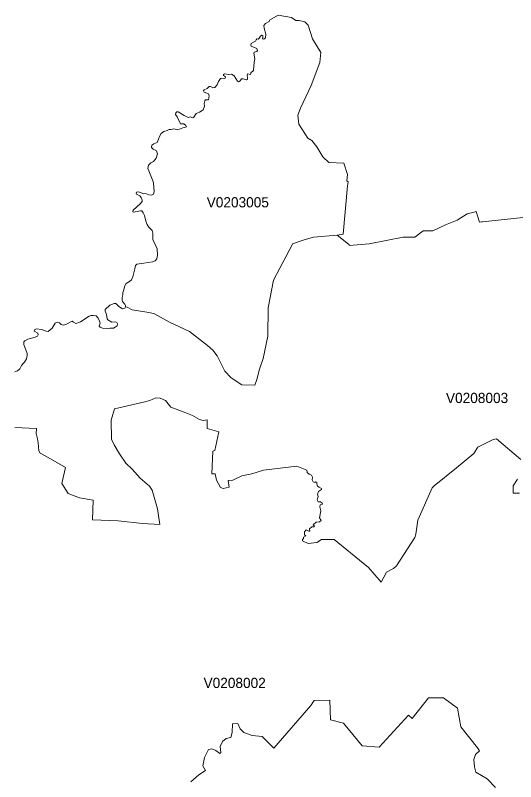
# Model space of a CAD drawing. Extents: x 369010 to 735936, y 6377141 to 6616555.
# Drawn here: x 611911 to 616816, y 6420305 to 6427813 of the extents above; entities that cross this region are included whole.
import ezdxf
from ezdxf.enums import TextEntityAlignment as Align

# ---------------------------------------------------------------- set-up
doc = ezdxf.new("R2010")
doc.units = 0
doc.header["$LTSCALE"] = 40
doc.layers.add('3', color=7, linetype='Continuous', lineweight=13)
doc.layers.add('4', color=7, linetype='Continuous')

msp = doc.modelspace()

# ---------------------------------------------------------------- linework, layer by layer
at = {"layer": '3'}
for points in [[(613796.41, 6424577.25), (613848.05, 6424533.55), (613888.1, 6424477.45), (613966.05, 6424326.67), (614027.45, 6424259.98), (614129.9, 6424193.28), (614258.66, 6424189.97), (614277.37, 6424246.57), (614304.01, 6424345.38), (614341.42, 6424452.46), (614384.78, 6424669.6), (614388.75, 6424947.81), (614440.39, 6425217.58), (614623.93, 6425564.15), (614629.39, 6425572.92), (614731.51, 6425609.66), (614835.28, 6425638.62), (615065.83, 6425659.97), (615123.92, 6425669.9), (615167.28, 6426143.08), (615173.9, 6426180.65), (615160.49, 6426191.24), (615167.11, 6426254.96), (615131.37, 6426364.86), (614983.07, 6426371.48), (614924.65, 6426427.91), (614867.72, 6426523.41), (614817.4, 6426586.96), (614779.01, 6426609.64), (614691.46, 6426746.18), (614681.03, 6426834.39), (614705.03, 6426904.73), (614810.95, 6427126.01), (614895.52, 6427351.43), (614906.11, 6427449.57), (614822.54, 6427582.14), (614780.99, 6427717.69), (614749.22, 6427750.79), (614693.44, 6427762.7), (614660.34, 6427762.7), (614619.3, 6427793.16), (614488.88, 6427813.35), (614401.33, 6427764.36), (614398.68, 6427752.28), (614362.93, 6427732.42), (614348.37, 6427712.56), (614351.01, 6427688.72), (614366.9, 6427627.82), (614362.93, 6427593.23), (614348.37, 6427579.99), (614335.13, 6427582.63), (614336.45, 6427599.85), (614336.45, 6427614.41), (614325.86, 6427619.71), (614313.94, 6427609.12), (614302.03, 6427587.93), (614292.76, 6427579.99), (614279.52, 6427582.63), (614271.57, 6427574.69), (614264.95, 6427558.8), (614245.09, 6427550.86), (614221.26, 6427537.62), (614219.94, 6427521.73), (614223.91, 6427509.81), (614279.52, 6427487.3), (614286.14, 6427470.09), (614279.52, 6427458.18), (614253.04, 6427452.88), (614249.06, 6427442.29), (614259.66, 6427386.51), (614251.71, 6427354.74), (614246.42, 6427272.48), (614218.61, 6427249.97), (614216.79, 6427234.41), (614187.66, 6427239.71), (614183.69, 6427223.82), (614186.34, 6427202.64), (614186.34, 6427186.75), (614175.75, 6427180.13), (614145.29, 6427190.72), (614129.4, 6427190.72), (614113.52, 6427170.7), (614100.28, 6427162.75), (614089.68, 6427169.54), (614071.15, 6427194.69), (614056.58, 6427219.85), (614031.43, 6427238.39), (614002.3, 6427234.41), (613961.09, 6427241.03), (613950.49, 6427234.41), (613951.82, 6427223.82), (613970.36, 6427209.26), (613969.03, 6427197.34), (613959.43, 6427195.69), (613935.6, 6427198.33), (613922.36, 6427193.04), (613901.17, 6427166.56), (613890.58, 6427132.13), (613866.75, 6427105.49), (613848.21, 6427104.16)], [(613950.49, 6427234.41), (613961.09, 6427241.03), (614002.3, 6427234.41), (614031.43, 6427238.39), (614056.58, 6427219.85), (614071.15, 6427194.69), (614089.68, 6427169.54), (614100.28, 6427162.75), (614113.52, 6427170.7), (614129.4, 6427190.72), (614145.29, 6427190.72), (614175.75, 6427180.13), (614186.34, 6427186.75), (614186.34, 6427202.64), (614183.69, 6427223.82), (614187.66, 6427239.71), (614216.79, 6427234.41), (614218.61, 6427249.97), (614246.42, 6427272.48), (614251.71, 6427354.74), (614259.66, 6427386.51), (614249.06, 6427442.29), (614253.04, 6427452.88), (614279.52, 6427458.18), (614286.14, 6427470.09), (614279.52, 6427487.3), (614223.91, 6427509.81), (614219.94, 6427521.73), (614221.26, 6427537.62), (614245.09, 6427550.86), (614264.95, 6427558.8), (614271.57, 6427574.69), (614279.52, 6427582.63), (614292.76, 6427579.99), (614302.03, 6427587.93), (614313.94, 6427609.12), (614325.86, 6427619.71), (614336.45, 6427614.41), (614336.45, 6427599.85), (614335.13, 6427582.63), (614348.37, 6427579.99), (614362.93, 6427593.23), (614366.9, 6427627.82), (614351.01, 6427688.72), (614348.37, 6427712.56), (614362.93, 6427732.42), (614398.68, 6427752.28), (614401.33, 6427764.36), (614488.88, 6427813.35), (614619.3, 6427793.16), (614660.34, 6427762.7), (614693.44, 6427762.7), (614749.22, 6427750.79), (614780.99, 6427717.69), (614822.54, 6427582.14), (614906.11, 6427449.57), (614895.52, 6427351.43), (614810.95, 6427126.01), (614705.03, 6426904.73), (614681.03, 6426834.39), (614691.46, 6426746.18), (614779.01, 6426609.64), (614817.4, 6426586.96), (614867.72, 6426523.41), (614924.65, 6426427.91), (614983.07, 6426371.48), (615131.37, 6426364.86), (615167.11, 6426254.96), (615160.49, 6426191.24), (615173.9, 6426180.65), (615167.28, 6426143.08), (615123.92, 6425669.9), (615065.83, 6425659.97), (615175.89, 6425570.93), (615183.33, 6425569.11), (615185.15, 6425556.53), (615378.63, 6425575.57), (615714.11, 6425641.27), (615825.82, 6425638.62), (615908.24, 6425701.19), (616002.58, 6425703.17), (616127.87, 6425761.59), (616243.06, 6425806.11), (616339.71, 6425866.85), (616409.22, 6425884.89), (616429.91, 6425890.52), (616461.36, 6425787.41), (616481.22, 6425790.89), (616491.97, 6425790.89), (616949.76, 6425838.22)], [(613298.91, 6425428.93), (613305.53, 6425464.68), (613301.55, 6425524.43), (613281.69, 6425569.44), (613259.02, 6425617.94), (613259.02, 6425677.52), (613252.23, 6425704.16), (613219.13, 6425738.59), (613201.92, 6425762.42), (613190, 6425796.85), (613176.76, 6425852.62), (613163.52, 6425879.1), (613150.28, 6425897.64), (613138.37, 6425897.64), (613070.84, 6425883.07), (613061.57, 6425887.05), (613066.87, 6425905.58), (613136.05, 6425966.49), (613153.26, 6425987.67), (613153.26, 6426003.56), (613145.32, 6426027.39), (613132.08, 6426043.28), (613098.98, 6426061.82), (613096.33, 6426071.25), (613098.98, 6426080.52), (613117.51, 6426083.17), (613170.47, 6426064.47), (613187.69, 6426067.11), (613219.46, 6426055.2), (613244.62, 6426051.23), (613264.48, 6426061.82), (613272.42, 6426084.49), (613265.8, 6426170.55), (613259.18, 6426191.74), (613219.46, 6426288.56), (613210.2, 6426313.72), (613216.82, 6426344.17), (613238, 6426368.66), (613265.8, 6426381.9), (613292.29, 6426415), (613305.53, 6426456.05), (613296.26, 6426485.18), (613263.16, 6426502.56), (613244.62, 6426518.44), (613248.59, 6426540.95), (613268.45, 6426554.19), (613300.23, 6426568.76), (613313.47, 6426600.53), (613325.39, 6426625.86), (613341.27, 6426656.31), (613367.76, 6426673.52), (613399.7, 6426684.11), (613418.23, 6426693.38), (613438.26, 6426695.37), (613463.42, 6426700.66), (613503.3, 6426692.72), (613553.62, 6426711.26), (613580.1, 6426716.55), (613588.04, 6426721.85), (613582.74, 6426735.09), (613564.21, 6426749.65), (613547, 6426749.65), (613531.11, 6426750.98), (613498.01, 6426817.34), (613480.63, 6426841.18), (613485.93, 6426857.06), (613493.87, 6426867.66), (613505.95, 6426867.66), (613566.86, 6426830.58), (613603.93, 6426812.05), (613623.79, 6426817.34), (613650.27, 6426809.4), (613662.19, 6426814.7), (613683.37, 6426851.77), (613715.15, 6426865.01), (613752.39, 6426888.84), (613765.96, 6426922.6), (613760.66, 6426950.41), (613767.28, 6426974.24), (613773.9, 6426986.16), (613804.52, 6426986.16), (613811.14, 6427026.04), (613805.84, 6427043.26), (613760.66, 6427060.47), (613755.37, 6427073.71), (613763.31, 6427084.3), (613792.44, 6427096.22), (613809.82, 6427116.08), (613825.7, 6427116.08), (613848.21, 6427104.16), (613866.75, 6427105.49), (613890.58, 6427132.13), (613901.17, 6427166.56), (613922.36, 6427193.04), (613935.6, 6427198.33), (613959.43, 6427195.69), (613969.03, 6427197.34), (613970.36, 6427209.26), (613951.82, 6427223.82), (613950.49, 6427234.41)], [(613848.21, 6427104.16), (613825.7, 6427116.08), (613809.82, 6427116.08), (613792.44, 6427096.22), (613763.31, 6427084.3), (613755.37, 6427073.71), (613760.66, 6427060.47), (613805.84, 6427043.26), (613811.14, 6427026.04), (613804.52, 6426986.16), (613773.9, 6426986.16), (613767.28, 6426974.24), (613760.66, 6426950.41), (613765.96, 6426922.6), (613752.39, 6426888.84), (613715.15, 6426865.01), (613683.37, 6426851.77), (613662.19, 6426814.7), (613650.27, 6426809.4)], [(613650.27, 6426809.4), (613623.79, 6426817.34), (613603.93, 6426812.05), (613566.86, 6426830.58), (613505.95, 6426867.66), (613493.87, 6426867.66), (613485.93, 6426857.06), (613480.63, 6426841.18), (613498.01, 6426817.34), (613531.11, 6426750.98), (613547, 6426749.65), (613564.21, 6426749.65), (613582.74, 6426735.09), (613588.04, 6426721.85), (613580.1, 6426716.55), (613553.62, 6426711.26), (613503.3, 6426692.72), (613463.42, 6426700.66), (613438.26, 6426695.37), (613418.23, 6426693.38), (613399.7, 6426684.11), (613367.76, 6426673.52), (613341.27, 6426656.31), (613325.39, 6426625.86), (613313.47, 6426600.53), (613300.23, 6426568.76), (613268.45, 6426554.19), (613248.59, 6426540.95), (613244.62, 6426518.44), (613263.16, 6426502.56), (613296.26, 6426485.18), (613305.53, 6426456.05), (613292.29, 6426415), (613265.8, 6426381.9), (613238, 6426368.66), (613216.82, 6426344.17), (613210.2, 6426313.72), (613219.46, 6426288.56), (613259.18, 6426191.74), (613265.8, 6426170.55), (613272.42, 6426084.49), (613264.48, 6426061.82), (613244.62, 6426051.23), (613219.46, 6426055.2), (613187.69, 6426067.11), (613170.47, 6426064.47), (613117.51, 6426083.17), (613098.98, 6426080.52), (613096.33, 6426071.25), (613098.98, 6426061.82), (613132.08, 6426043.28), (613145.32, 6426027.39), (613153.26, 6426003.56), (613153.26, 6425987.67), (613136.05, 6425966.49), (613066.87, 6425905.58), (613061.57, 6425887.05), (613070.84, 6425883.07), (613138.37, 6425897.64), (613150.28, 6425897.64), (613163.52, 6425879.1), (613176.76, 6425852.62), (613190, 6425796.85), (613201.92, 6425762.42), (613219.13, 6425738.59), (613252.23, 6425704.16), (613259.02, 6425677.52), (613259.02, 6425617.94), (613281.69, 6425569.44), (613301.55, 6425524.43), (613305.53, 6425464.68), (613298.91, 6425428.93), (613283.02, 6425409.07), (613256.54, 6425398.48), (613169.15, 6425386.56), (613102.78, 6425374.65), (613089.54, 6425362.56), (613081.6, 6425328.14), (613061.74, 6425252.67), (613048.5, 6425220.73), (613030.29, 6425206.66), (612997.19, 6425184.15), (612983.95, 6425164.29), (612970.71, 6425115.3), (612964.09, 6425098.09), (612964.09, 6425074.09), (612957.47, 6425047.61), (612958.79, 6425023.78), (612961.44, 6425007.89), (612983.95, 6424984.06), (612990.57, 6424970.82), (612990.41, 6424958.07), (613005.8, 6424953.44), (613057.93, 6424926.79), (613178.92, 6424906.77), (613235.52, 6424896.84), (613276.23, 6424888.73), (613421.05, 6424807.96), (613619.65, 6424713.95), (613796.41, 6424577.25)], [(616949.76, 6425838.22), (616491.97, 6425790.89), (616481.22, 6425790.89), (616461.36, 6425787.41), (616429.91, 6425890.52), (616409.22, 6425884.89), (616339.71, 6425866.85), (616243.06, 6425806.11), (616127.87, 6425761.59), (616002.58, 6425703.17), (615908.24, 6425701.19), (615825.82, 6425638.62), (615714.11, 6425641.27), (615378.63, 6425575.57), (615185.15, 6425556.53), (615183.33, 6425569.11), (615175.89, 6425570.93), (615065.83, 6425659.97), (614835.28, 6425638.62), (614731.51, 6425609.66), (614629.39, 6425572.92), (614623.93, 6425564.15), (614440.39, 6425217.58), (614388.75, 6424947.81), (614384.78, 6424669.6), (614341.42, 6424452.46), (614304.01, 6424345.38), (614277.37, 6424246.57), (614258.66, 6424189.97), (614129.9, 6424193.28), (614027.45, 6424259.98), (613966.05, 6424326.67), (613888.1, 6424477.45), (613848.05, 6424533.55), (613796.41, 6424577.25), (613619.65, 6424713.95), (613421.05, 6424807.96), (613276.23, 6424888.73), (613235.52, 6424896.84), (613178.92, 6424906.77), (613057.93, 6424926.79), (613005.8, 6424953.44), (612990.41, 6424958.07), (612984.45, 6424944.67), (612961.11, 6424937.38), (612927.02, 6424960.72), (612895.08, 6424988.86), (612879.68, 6424990.18), (612837.65, 6424974.13), (612792.13, 6424931.92), (612790.81, 6424916.2), (612803.88, 6424882.93), (612811.66, 6424839.9), (612816.96, 6424830.47), (612856.35, 6424805.31), (612890.28, 6424811.6), (612906.5, 6424802.5), (612913.45, 6424789.26), (612908.15, 6424772.21), (612890.28, 6424756.82), (612873.06, 6424748.05), (612840.29, 6424748.38), (612810.5, 6424743.91), (612764.82, 6424749.21), (612742.15, 6424757.15), (612732.88, 6424768.9), (612741.65, 6424796.04), (612736.36, 6424817.56), (612724.28, 6424846.69), (612703.59, 6424867.38), (612677.6, 6424873.5), (612654.93, 6424871.68), (612635.57, 6424864.23), (612549.34, 6424808.62), (612502.67, 6424793.4), (612481.98, 6424807.3), (612467.91, 6424815.41), (612404.52, 6424784.13), (612381.35, 6424776.51), (612361.16, 6424782.8), (612343.78, 6424799.35), (612320.94, 6424806.64), (612301.58, 6424797.04), (612273.11, 6424749.37), (612253.75, 6424730.34), (612234.05, 6424716.77), (612214.03, 6424717.43), (612166.69, 6424736.63)], [(611907.18, 6424320.88), (611931.68, 6424330.98), (611953.69, 6424349.35), (611971.23, 6424382.61), (611992.25, 6424404.46), (612002.18, 6424414.06), (612021.05, 6424447.82), (612027.67, 6424479.43), (612026.84, 6424499.63), (611994.73, 6424587.84), (611994.73, 6424612.83), (612004.83, 6424625.08), (612033.79, 6424641.79), (612104.3, 6424659.83), (612128.3, 6424669.93), (612136.41, 6424683.17), (612131.94, 6424699.39), (612096.35, 6424718.59), (612098.34, 6424733.32), (612118.37, 6424741.26), (612166.69, 6424736.63), (612214.03, 6424717.43), (612234.05, 6424716.77), (612253.75, 6424730.34), (612273.11, 6424749.37), (612301.58, 6424797.04), (612320.94, 6424806.64), (612343.78, 6424799.35), (612361.16, 6424782.8), (612381.35, 6424776.51), (612404.52, 6424784.13), (612467.91, 6424815.41), (612481.98, 6424807.3), (612502.67, 6424793.4), (612549.34, 6424808.62), (612635.57, 6424864.23), (612654.93, 6424871.68), (612677.6, 6424873.5), (612703.59, 6424867.38), (612724.28, 6424846.69), (612736.36, 6424817.56), (612741.65, 6424796.04), (612732.88, 6424768.9), (612742.15, 6424757.15), (612764.82, 6424749.21), (612810.5, 6424743.91), (612840.29, 6424748.38), (612873.06, 6424748.05), (612890.28, 6424756.82), (612908.15, 6424772.21), (612913.45, 6424789.26), (612906.5, 6424802.5), (612890.28, 6424811.6), (612856.35, 6424805.31), (612816.96, 6424830.47), (612811.66, 6424839.9), (612803.88, 6424882.93), (612790.81, 6424916.2), (612792.13, 6424931.92), (612837.65, 6424974.13), (612879.68, 6424990.18), (612895.08, 6424988.86), (612927.02, 6424960.72), (612961.11, 6424937.38), (612984.45, 6424944.67), (612990.41, 6424958.07), (612990.57, 6424970.82), (612983.95, 6424984.06), (612961.44, 6425007.89), (612958.79, 6425023.78), (612957.47, 6425047.61), (612964.09, 6425074.09), (612964.09, 6425098.09), (612970.71, 6425115.3), (612983.95, 6425164.29), (612997.19, 6425184.15), (613030.29, 6425206.66), (613048.5, 6425220.73), (613061.74, 6425252.67), (613081.6, 6425328.14), (613089.54, 6425362.56), (613102.78, 6425374.65), (613169.15, 6425386.56), (613256.54, 6425398.48), (613283.02, 6425409.07), (613298.91, 6425428.93)], [(612166.69, 6424736.63), (612118.37, 6424741.26), (612098.34, 6424733.32), (612096.35, 6424718.59), (612131.94, 6424699.39), (612136.41, 6424683.17), (612128.3, 6424669.93), (612104.3, 6424659.83), (612033.79, 6424641.79), (612004.83, 6424625.08), (611994.73, 6424612.83), (611994.73, 6424587.84), (612026.84, 6424499.63), (612027.67, 6424479.43), (612021.05, 6424447.82), (612002.18, 6424414.06), (611992.25, 6424404.46), (611971.23, 6424382.61), (611953.69, 6424349.35), (611931.68, 6424330.98), (611907.18, 6424320.88)], [(614878.31, 6423097.81), (614874.34, 6423122.3), (614882.45, 6423147.13), (614910.91, 6423165.66), (614912.9, 6423176.92), (614890.39, 6423191.48), (614872.52, 6423200.09), (614867.88, 6423221.94), (614866.56, 6423239.98), (614852.82, 6423243.29), (614846.86, 6423236.67), (614830.31, 6423241.96), (614821.21, 6423262.81), (614824.52, 6423286.65), (614814.59, 6423307.17), (614792.08, 6423316.44), (614770.24, 6423332.33), (614769.08, 6423358.14), (614670.11, 6423395.38), (614342.41, 6423355.99), (614229.2, 6423319.58), (614132.88, 6423301.87), (614043.51, 6423258.84), (613997.33, 6423254.37), (614005.94, 6423191.48), (613946.85, 6423176.09), (613922.36, 6423186.68), (613883.3, 6423257.52), (613871.55, 6423321.57), (613838.45, 6423320.91), (613846.89, 6423542.52), (613868.07, 6423548.47), (613907.3, 6423731.85), (613792.44, 6423766.61), (613791.11, 6423849.36), (613750.73, 6423843.4), (613715.81, 6423852.17), (613648.95, 6423892.56), (613566.03, 6423924.5), (613435.45, 6423972.66), (613408.63, 6424006.42), (613381.49, 6424038.86), (613331.84, 6424063.36), (613289.14, 6424065.34), (613230.39, 6424040.85), (613182.06, 6424024.96), (612883.32, 6423956.11), (612849.89, 6423845.06), (612853.2, 6423661.02), (612880.51, 6423604.41), (612931.49, 6423517.03), (612994.71, 6423425.51), (613056.28, 6423367.25), (613135.55, 6423279.53), (613225.09, 6423199.76), (613252.23, 6423160.7), (613305.86, 6422978.64), (613328.7, 6422825.39), (613156.41, 6422834.99), (612918.25, 6422859.81), (612666.68, 6422869.91), (612673.13, 6423063.38), (612538.91, 6423086.06), (612429.68, 6423129.25), (612366.46, 6423224.75), (612401.71, 6423383.3), (612233.89, 6423481.45), (612155.93, 6423523.98), (612141.7, 6423546.99), (612135.08, 6423625.1), (612128.3, 6423662.84), (612116.38, 6423714.48), (612117.7, 6423764.95), (611906.85, 6423774.88)], [(612673.13, 6423063.38), (612666.68, 6422869.91), (612918.25, 6422859.81), (613156.41, 6422834.99), (613328.7, 6422825.39), (613305.86, 6422978.64), (613252.23, 6423160.7), (613225.09, 6423199.76), (613135.55, 6423279.53), (613056.28, 6423367.25), (612994.71, 6423425.51), (612931.49, 6423517.03), (612880.51, 6423604.41), (612853.2, 6423661.02), (612849.89, 6423845.06), (612883.32, 6423956.11), (613182.06, 6424024.96), (613230.39, 6424040.85), (613289.14, 6424065.34), (613331.84, 6424063.36), (613381.49, 6424038.86), (613408.63, 6424006.42), (613435.45, 6423972.66), (613566.03, 6423924.5), (613648.95, 6423892.56), (613715.81, 6423852.17), (613750.73, 6423843.4), (613791.11, 6423849.36), (613792.44, 6423766.61), (613907.3, 6423731.85), (613868.07, 6423548.47), (613846.89, 6423542.52), (613838.45, 6423320.91), (613871.55, 6423321.57), (613883.3, 6423257.52), (613922.36, 6423186.68), (613946.85, 6423176.09), (614005.94, 6423191.48), (613997.33, 6423254.37), (614043.51, 6423258.84), (614132.88, 6423301.87), (614229.2, 6423319.58), (614342.41, 6423355.99), (614670.11, 6423395.38), (614769.08, 6423358.14), (614770.24, 6423332.33), (614792.08, 6423316.44), (614814.59, 6423307.17), (614824.52, 6423286.65), (614821.21, 6423262.81), (614830.31, 6423241.96), (614846.86, 6423236.67), (614852.82, 6423243.29), (614866.56, 6423239.98), (614867.88, 6423221.94), (614872.52, 6423200.09), (614890.39, 6423191.48), (614912.9, 6423176.92), (614910.91, 6423165.66), (614882.45, 6423147.13), (614874.34, 6423122.3), (614878.31, 6423097.81), (614869.04, 6423067.35), (614880.96, 6423046.17), (614901.48, 6423046.17), (614918.69, 6423034.25), (614921.34, 6423022.17), (614900.82, 6423018.2), (614894.53, 6422998.5), (614907.11, 6422957.46), (614892.87, 6422889.93), (614910.09, 6422862.79), (614892.87, 6422848.89), (614859.77, 6422848.23), (614829.32, 6422822.41), (614842.56, 6422807.18), (614838.59, 6422802.71), (614816.08, 6422802.05), (614795.56, 6422782.19), (614796.88, 6422760.34), (614788.28, 6422759.02), (614761.8, 6422772.26), (614745.91, 6422751.74), (614746.57, 6422723.27), (614757.82, 6422713.34), (614736.64, 6422700.76), (614734.65, 6422686.2), (614725.38, 6422678.92), (614726.71, 6422663.69), (614781.99, 6422638.04), (614865.4, 6422648.79), (614911.08, 6422678.59), (615036.04, 6422678.92), (615372.01, 6422401.7), (615498.29, 6422257.71), (615548.6, 6422356.02), (615619.44, 6422392.43), (615647.57, 6422419.41), (615826.48, 6422696.79), (615836.41, 6422729.23)], [(611906.85, 6423774.88), (612117.7, 6423764.95), (612116.38, 6423714.48), (612128.3, 6423662.84), (612135.08, 6423625.1), (612141.7, 6423546.99), (612155.93, 6423523.98), (612233.89, 6423481.45), (612401.71, 6423383.3), (612366.46, 6423224.75), (612429.68, 6423129.25), (612538.91, 6423086.06), (612673.13, 6423063.38)], [(616867.17, 6423460.43), (616628.68, 6423665.15), (616594.92, 6423657.87), (616445.3, 6423582.9), (616404.92, 6423521.33), (616235.61, 6423381.15), (616016.48, 6423201.74), (615998.11, 6423183.21), (615857.76, 6422867.76), (615836.41, 6422729.23), (615826.48, 6422696.79), (615647.57, 6422419.41), (615619.44, 6422392.43), (615548.6, 6422356.02), (615498.29, 6422257.71), (615372.01, 6422401.7), (615036.04, 6422678.92), (614911.08, 6422678.59), (614865.4, 6422648.79), (614781.99, 6422638.04), (614726.71, 6422663.69), (614725.38, 6422678.92), (614734.65, 6422686.2), (614736.64, 6422700.76), (614757.82, 6422713.34), (614746.57, 6422723.27), (614745.91, 6422751.74), (614761.8, 6422772.26), (614788.28, 6422759.02), (614796.88, 6422760.34), (614795.56, 6422782.19), (614816.08, 6422802.05), (614838.59, 6422802.71), (614842.56, 6422807.18), (614829.32, 6422822.41), (614859.77, 6422848.23), (614892.87, 6422848.89), (614910.09, 6422862.79), (614892.87, 6422889.93), (614907.11, 6422957.46), (614894.53, 6422998.5), (614900.82, 6423018.2), (614921.34, 6423022.17), (614918.69, 6423034.25), (614901.48, 6423046.17), (614880.96, 6423046.17), (614869.04, 6423067.35), (614878.31, 6423097.81)], [(615836.41, 6422729.23), (615857.76, 6422867.76), (615998.11, 6423183.21), (616016.48, 6423201.74), (616235.61, 6423381.15), (616404.92, 6423521.33), (616445.3, 6423582.9), (616594.92, 6423657.87), (616628.68, 6423665.15), (616867.17, 6423460.43)], [(616854.59, 6423131.57), (616790.87, 6423132.23), (616792.2, 6423201.74), (616835.23, 6423267.95)], [(616835.23, 6423267.95), (616792.2, 6423201.74), (616790.87, 6423132.23), (616854.59, 6423131.57)], [(616617.43, 6420247.5), (616535.17, 6420331.9), (616426.77, 6420398.44), (616411.54, 6420450.24), (616405.08, 6420521.74), (616421.63, 6420572.05), (616461.85, 6420606.64), (616442.65, 6420635.77), (616279.3, 6420840.66), (616245.87, 6421025.7), (616109.49, 6421127.15), (615962.69, 6421126.16), (615800.83, 6420923.58), (615763.76, 6420956.68), (615476.28, 6420641.56), (615311.93, 6420656.95), (615129.05, 6420877.41), (615000.29, 6420911.66), (614993.83, 6421101.66), (614841.4, 6421100.17), (614808.3, 6421049.86), (614444.36, 6420632.63), (614329.33, 6420745.66), (614233.84, 6420757.25), (614151.75, 6420785.05), (614116.16, 6420823.78), (614090.84, 6420875.92), (614039.37, 6420869.63), (614036.89, 6420784.89), (614022.32, 6420738.55), (613976.98, 6420726.47), (613940.56, 6420698), (613919.71, 6420649.34), (613924.35, 6420591.75), (613915.74, 6420581.15), (613877.34, 6420608.96), (613837.62, 6420626.17), (613803.2, 6420619.55), (613766.79, 6420540.77), (613750.07, 6420458.68), (613773.57, 6420412.5), (613710.68, 6420370.8), (613631.4, 6420303.11)], [(614233.84, 6420757.25), (614329.33, 6420745.66), (614444.36, 6420632.63), (614808.3, 6421049.86), (614841.4, 6421100.17), (614993.83, 6421101.66), (615000.29, 6420911.66), (615129.05, 6420877.41), (615311.93, 6420656.95), (615476.28, 6420641.56), (615763.76, 6420956.68), (615800.83, 6420923.58), (615962.69, 6421126.16), (616109.49, 6421127.15), (616245.87, 6421025.7), (616279.3, 6420840.66), (616442.65, 6420635.77), (616461.85, 6420606.64), (616421.63, 6420572.05), (616405.08, 6420521.74), (616411.54, 6420450.24), (616426.77, 6420398.44), (616535.17, 6420331.9), (616617.43, 6420247.5)], [(613631.4, 6420303.11), (613710.68, 6420370.8), (613773.57, 6420412.5), (613750.07, 6420458.68), (613766.79, 6420540.77), (613803.2, 6420619.55), (613837.62, 6420626.17), (613877.34, 6420608.96), (613915.74, 6420581.15), (613924.35, 6420591.75), (613919.71, 6420649.34), (613940.56, 6420698), (613976.98, 6420726.47), (614022.32, 6420738.55), (614036.89, 6420784.89), (614039.37, 6420869.63), (614090.84, 6420875.92), (614116.16, 6420823.78), (614151.75, 6420785.05), (614233.84, 6420757.25)]]:
    msp.add_lwpolyline(points, dxfattribs=at)

# ---------------------------------------------------------------- texts
at = {"layer": '4'}
for s, p in [('V0203005', (614091.83, 6425931.61)), ('V0208003', (616437.47, 6424014.45)), ('V0208002', (614061.14, 6421222.11))]:
    msp.add_text(s, height=100, dxfattribs=at).set_placement(p, align=Align.CENTER)

doc.saveas('drawing.dxf')
